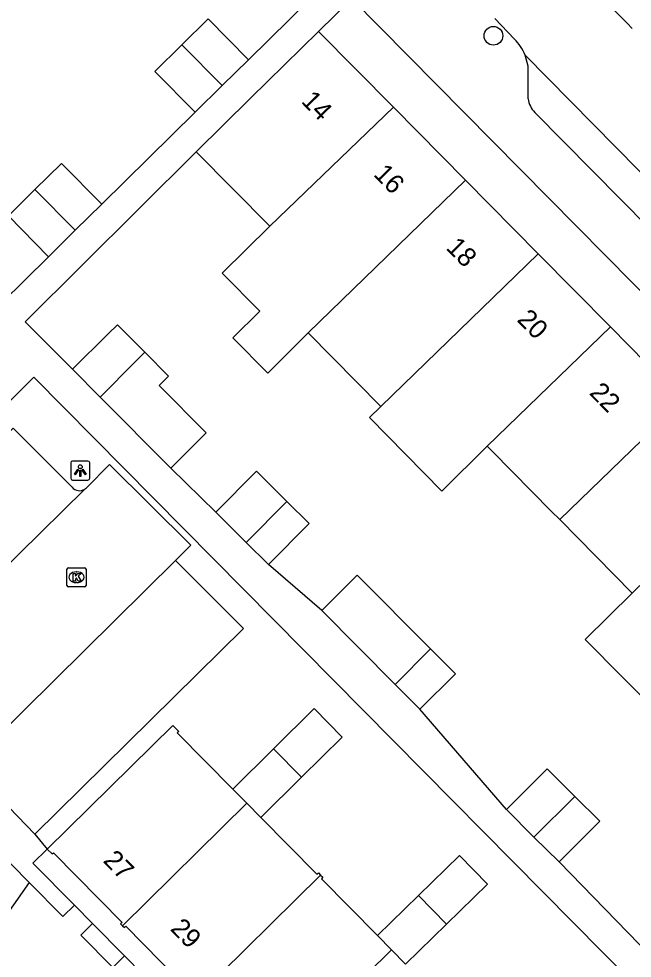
# Model space of a CAD drawing. Extents: x 160107 to 160928, y 382056 to 382918.
# Drawn here: x 160645.36 to 160677.52, y 382585.29 to 382634.56 of the extents above; entities that cross this region are included whole.
import ezdxf

# ---------------------------------------------------------------- set-up
doc = ezdxf.new("R2010")
doc.units = 0
for name, color, linetype in [('IMGEO_Boom', 7, 'Continuous'), ('IMGEO_Groenvoorziening', 7, 'Continuous'), ('IMGEO_Kolk', 7, 'Continuous'), ('IMGEO_Lichtpunt', 7, 'Continuous'), ('IMGEO_Pand', 7, 'Continuous'), ('IMGEO_Pand_nummerreeks', 7, 'Continuous'), ('IMGEO_Parkeervlak_open', 7, 'Continuous'), ('IMGEO_Rijbaan_lokaal_open', 7, 'Continuous'), ('IMGEO_Voetpad_open', 7, 'Continuous')]:
    doc.layers.add(name, color=color, linetype=linetype)

msp = doc.modelspace()

# ---------------------------------------------------------------- linework, layer by layer
at = {"layer": 'IMGEO_Boom'}
msp.add_circle((160670.245, 382633.668), 0.489, dxfattribs=at)
at = {"layer": 'IMGEO_Groenvoorziening'}
for points in [[(160646.201, 382591.793), (160646.848, 382591.011)], [(160646.848, 382591.011), (160646.099, 382590.273), (160648.272, 382588.072)], [(160649.23, 382587.101), (160650.905, 382585.404)]]:
    msp.add_lwpolyline(points, dxfattribs=at)
at = {"layer": 'IMGEO_Kolk'}
for p, q in [((160647.883, 382604.842), (160647.883, 382605.694)), ((160647.958, 382605.768), (160648.81, 382605.768)), ((160648.371, 382605.548), (160648.396, 382605.548)), ((160648.884, 382605.694), (160648.884, 382604.842)), ((160648.394, 382604.988), (160648.369, 382604.988)), ((160648.81, 382604.768), (160647.958, 382604.768))]:
    msp.add_line(p, q, dxfattribs=at)
for points in [[(160647.883, 382604.842), (160647.883, 382605.694)], [(160647.958, 382605.768), (160648.81, 382605.768)], [(160648.204, 382605.468), (160648.327, 382605.468), (160648.327, 382605.317), (160648.457, 382605.468), (160648.621, 382605.468), (160648.475, 382605.317), (160648.628, 382605.068), (160648.476, 382605.068), (160648.391, 382605.232), (160648.327, 382605.165), (160648.327, 382605.068), (160648.204, 382605.068), (160648.204, 382605.468)], [(160648.884, 382605.694), (160648.884, 382604.842)], [(160648.81, 382604.768), (160647.958, 382604.768)]]:
    msp.add_lwpolyline(points, dxfattribs=at)
for centre, start, end in [((160647.96, 382605.692), 91.552, 178.448), ((160647.96, 382605.692), 91.552, 178.448), ((160648.808, 382605.692), 1.552, 88.448), ((160648.808, 382605.692), 1.552, 88.448), ((160647.96, 382604.844), 181.552, 268.448), ((160647.96, 382604.844), 181.552, 268.448), ((160648.808, 382604.844), 271.552, 358.448), ((160648.808, 382604.844), 271.552, 358.448)]:
    msp.add_arc(centre, 0.0765, start, end, dxfattribs=at)
for centre, major_axis, ratio, start_param, end_param in [((160648.37, 382605.268), (-0.387, 0.002), 0.722429, 4.712389, 7.853982), ((160648.395, 382605.268), (-0.39, 0.002), 0.717154, 1.570796, 4.712389)]:
    msp.add_ellipse(centre, major_axis=major_axis, ratio=ratio, start_param=start_param, end_param=end_param, dxfattribs=at)
at = {"layer": 'IMGEO_Lichtpunt'}
for p, q in [((160648.082, 382611.267), (160648.082, 382610.46)), ((160648.082, 382611.267), (160648.082, 382610.46)), ((160648.984, 382611.362), (160648.176, 382611.362)), ((160648.984, 382611.362), (160648.176, 382611.362)), ((160649.078, 382610.46), (160649.078, 382611.267)), ((160649.078, 382610.46), (160649.078, 382611.267)), ((160648.176, 382610.366), (160648.984, 382610.366)), ((160648.176, 382610.366), (160648.984, 382610.366))]:
    msp.add_line(p, q, dxfattribs=at)
for points in [[(160648.456, 382610.931), (160648.495, 382610.903), (160648.307, 382610.641), (160648.269, 382610.668), (160648.456, 382610.931)], [(160648.558, 382610.883), (160648.605, 382610.883), (160648.605, 382610.561), (160648.558, 382610.561), (160648.558, 382610.883)], [(160648.668, 382610.903), (160648.706, 382610.93), (160648.893, 382610.668), (160648.854, 382610.64), (160648.668, 382610.903)]]:
    msp.add_lwpolyline(points, dxfattribs=at)
msp.add_circle((160648.581, 382611.065), 0.0994, dxfattribs=at)
for centre, start, end in [((160648.176, 382611.267), 90, 180), ((160648.176, 382611.267), 90, 180), ((160648.984, 382611.267), 0, 90), ((160648.984, 382611.267), 0, 90), ((160648.176, 382610.46), 180, 270), ((160648.176, 382610.46), 180, 270), ((160648.984, 382610.46), 270, 0), ((160648.984, 382610.46), 270, 360)]:
    msp.add_arc(centre, 0.0946, start, end, dxfattribs=at)
at = {"layer": 'IMGEO_Pand'}
for points in [[(160657.395, 382632.411), (160655.28, 382634.551), (160653.912, 382633.199)], [(160661.073, 382633.9), (160657.511, 382630.393), (160654.663, 382627.589)], [(160665.003, 382629.92), (160661.073, 382633.9)], [(160653.912, 382633.199), (160652.498, 382631.802), (160654.597, 382629.659)], [(160656.029, 382631.067), (160653.912, 382633.199)], [(160657.395, 382632.411), (160656.029, 382631.067)], [(160656.029, 382631.067), (160654.597, 382629.659)], [(160658.522, 382623.682), (160665.003, 382629.92)], [(160668.783, 382626.093), (160665.003, 382629.92)], [(160654.663, 382627.589), (160658.522, 382623.682)], [(160649.709, 382624.834), (160647.594, 382626.974), (160646.204, 382625.6)], [(160668.783, 382626.093), (160660.539, 382618.082)], [(160672.588, 382622.239), (160668.783, 382626.093)], [(160646.204, 382625.6), (160644.812, 382624.225), (160646.911, 382622.082)], [(160648.317, 382623.465), (160646.204, 382625.6)], [(160649.709, 382624.834), (160648.317, 382623.465)], [(160658.522, 382623.682), (160656.021, 382621.212), (160657.989, 382619.218), (160656.583, 382617.83), (160658.41, 382615.979), (160660.539, 382618.082)], [(160648.317, 382623.465), (160646.911, 382622.082)], [(160672.588, 382622.239), (160664.339, 382614.233)], [(160676.381, 382618.398), (160672.588, 382622.239)], [(160648.174, 382616.176), (160650.041, 382618.03), (160650.529, 382618.514), (160651.959, 382617.074)], [(160669.919, 382612.139), (160676.381, 382618.398)], [(160680.186, 382614.545), (160676.381, 382618.398)], [(160660.539, 382618.082), (160664.339, 382614.233)], [(160651.959, 382617.074), (160651.475, 382616.586), (160649.621, 382614.72)], [(160653.321, 382610.994), (160655.188, 382612.848), (160652.722, 382615.331), (160653.209, 382615.815), (160651.959, 382617.074)], [(160649.621, 382614.72), (160648.174, 382616.176)], [(160649.621, 382614.72), (160653.321, 382610.994)], [(160664.339, 382614.233), (160663.739, 382613.639), (160667.54, 382609.79), (160669.919, 382612.139)], [(160673.72, 382608.29), (160680.186, 382614.545)], [(160669.919, 382612.139), (160670.172, 382611.883), (160673.292, 382608.724), (160673.72, 382608.29)], [(160659.415, 382609.245), (160657.817, 382610.832), (160655.685, 382608.687)], [(160677.521, 382604.441), (160683.948, 382610.735)], [(160657.282, 382607.1), (160659.415, 382609.245)], [(160659.415, 382609.245), (160660.58, 382608.088), (160658.448, 382605.942)], [(160655.685, 382608.687), (160657.282, 382607.1)], [(160673.72, 382608.29), (160677.521, 382604.441)], [(160658.448, 382605.942), (160657.282, 382607.1)], [(160666.954, 382601.511), (160663.108, 382605.383), (160661.242, 382603.529)], [(160682.172, 382601.171), (160681.451, 382600.462), (160678.981, 382598.033), (160675.057, 382602.008), (160677.521, 382604.441)], [(160661.242, 382603.529), (160665.095, 382599.648)], [(160665.095, 382599.648), (160666.954, 382601.511)], [(160666.954, 382601.511), (160668.255, 382600.2), (160666.388, 382598.346)], [(160666.388, 382598.346), (160665.095, 382599.648)], [(160658.712, 382596.272), (160660.847, 382598.385), (160662.322, 382596.887), (160660.185, 382594.783)], [(160646.848, 382591.011), (160653.432, 382597.496), (160653.741, 382597.183), (160653.664, 382597.107), (160656.577, 382594.158)], [(160656.577, 382594.158), (160658.712, 382596.272)], [(160658.712, 382596.272), (160660.185, 382594.783)], [(160670.927, 382593.081), (160673.059, 382595.226), (160674.519, 382593.776)], [(160660.185, 382594.783), (160658.043, 382592.674)], [(160657.315, 382593.411), (160656.577, 382594.158)], [(160674.519, 382593.776), (160672.373, 382591.644)], [(160674.519, 382593.776), (160675.822, 382592.482), (160673.69, 382590.336)], [(160657.315, 382593.411), (160650.797, 382586.99)], [(160658.043, 382592.674), (160657.315, 382593.411)], [(160672.373, 382591.644), (160670.927, 382593.081)], [(160658.043, 382592.674), (160660.985, 382589.695), (160661.064, 382589.772), (160661.182, 382589.652)], [(160673.69, 382590.336), (160672.373, 382591.644)], [(160646.848, 382591.011), (160647.101, 382590.754), (160647.174, 382590.822), (160650.776, 382587.166), (160650.698, 382587.09), (160650.797, 382586.99)], [(160666.317, 382588.578), (160668.473, 382590.678), (160669.941, 382589.171), (160667.786, 382587.071)], [(160661.182, 382589.652), (160654.666, 382583.218)], [(160661.182, 382589.652), (160661.3, 382589.533), (160661.222, 382589.455), (160664.162, 382586.478)], [(160664.162, 382586.478), (160666.317, 382588.578)], [(160667.786, 382587.071), (160666.317, 382588.578)], [(160650.797, 382586.99), (160650.895, 382586.89), (160650.972, 382586.967), (160654.666, 382583.218)], [(160667.786, 382587.071), (160665.64, 382584.981)], [(160664.896, 382585.735), (160664.162, 382586.478)], [(160664.896, 382585.735), (160658.386, 382579.287)], [(160665.64, 382584.981), (160664.896, 382585.735)]]:
    msp.add_lwpolyline(points, dxfattribs=at)
at = {"layer": 'IMGEO_Parkeervlak_open'}
for points in [[(160635.049, 382595.543), (160631.335, 382598.143), (160634.382, 382602.498), (160635.031, 382603.243), (160645.054, 382613.091), (160648.148, 382609.999)], [(160653.567, 382606.153), (160657.143, 382602.582), (160646.201, 382591.793)], [(160643.018, 382595.08), (160646.201, 382591.793)]]:
    msp.add_lwpolyline(points, dxfattribs=at)
msp.add_arc((160648.541, 382610.307), 0.499, 218.1011, 303.7517, dxfattribs=at)
at = {"layer": 'IMGEO_Rijbaan_lokaal_open'}
for points in [[(160671.343, 382633.499), (160670.313, 382634.568)], [(160671.916, 382632.651), (160688.533, 382615.784)], [(160648.902, 382609.962), (160650.117, 382611.174), (160654.37, 382606.96), (160653.567, 382606.153)], [(160635.296, 382595.146), (160638.293, 382599.479), (160638.478, 382599.711), (160648.818, 382609.892)], [(160653.567, 382606.153), (160642.437, 382595.159)], [(160645.905, 382589.254), (160642.247, 382592.972)], [(160645.905, 382589.254), (160643.411, 382585.751)], [(160648.272, 382588.072), (160647.658, 382587.473), (160645.905, 382589.254)], [(160649.23, 382587.101), (160648.272, 382588.072)], [(160650.905, 382585.404), (160650.29, 382584.799), (160648.615, 382586.501), (160649.23, 382587.101)], [(160651.865, 382584.432), (160650.905, 382585.404)]]:
    msp.add_lwpolyline(points, dxfattribs=at)
for centre, radius, start, end in [((160645.108, 382603.375), 44.625, 43.4149, 59.1365), ((160669.483, 382631.625), 2.64, 22.8721, 45.2223), ((160648.594, 382610.246), 0.419, 302.3017, 317.3094)]:
    msp.add_arc(centre, radius, start, end, dxfattribs=at)
at = {"layer": 'IMGEO_Voetpad_open'}
for points in [[(160661.762, 382636.708), (160657.395, 382632.411)], [(160661.073, 382633.9), (160662.826, 382635.631)], [(160662.826, 382635.631), (160712.982, 382584.842)], [(160672.059, 382630.363), (160672.065, 382632.08), (160671.916, 382632.651)], [(160654.597, 382629.659), (160649.709, 382624.834)], [(160706.263, 382595.385), (160689.516, 382612.338), (160690.574, 382613.342), (160689.943, 382613.949), (160688.913, 382612.948), (160672.412, 382629.652)], [(160648.174, 382616.176), (160645.692, 382618.673), (160654.663, 382627.589)], [(160646.911, 382622.082), (160643.224, 382618.455), (160644.862, 382616.922), (160643.473, 382615.438)], [(160707.98, 382577.092), (160700.613, 382568.641), (160695.239, 382572.24), (160691.681, 382569.709), (160646.145, 382615.771), (160636.494, 382606.115), (160634.251, 382603.871), (160625.392, 382591.063)], [(160655.685, 382608.687), (160653.321, 382610.994)], [(160661.242, 382603.529), (160658.448, 382605.942)], [(160670.927, 382593.081), (160666.388, 382598.346)], [(160678.508, 382585.403), (160673.69, 382590.336)]]:
    msp.add_lwpolyline(points, dxfattribs=at)
msp.add_arc((160673.39, 382630.581), 1.349, 189.2947, 223.5126, dxfattribs=at)

# ---------------------------------------------------------------- texts
at = {"layer": 'IMGEO_Pand_nummerreeks'}
for s, rotation, p in [('14', 314.6388, (160660.12, 382630.197)), ('16', 314.6388, (160663.914, 382626.355)), ('18', 314.6388, (160667.71, 382622.511)), ('20', 314.6388, (160671.44, 382618.734)), ('22', 314.6388, (160675.23, 382614.896)), ('27', 314.5759, (160649.732, 382590.363)), ('29', 314.5759, (160653.255, 382586.788))]:
    msp.add_text(s, height=1, rotation=rotation, dxfattribs=at).set_placement(p)

doc.saveas('drawing.dxf')
